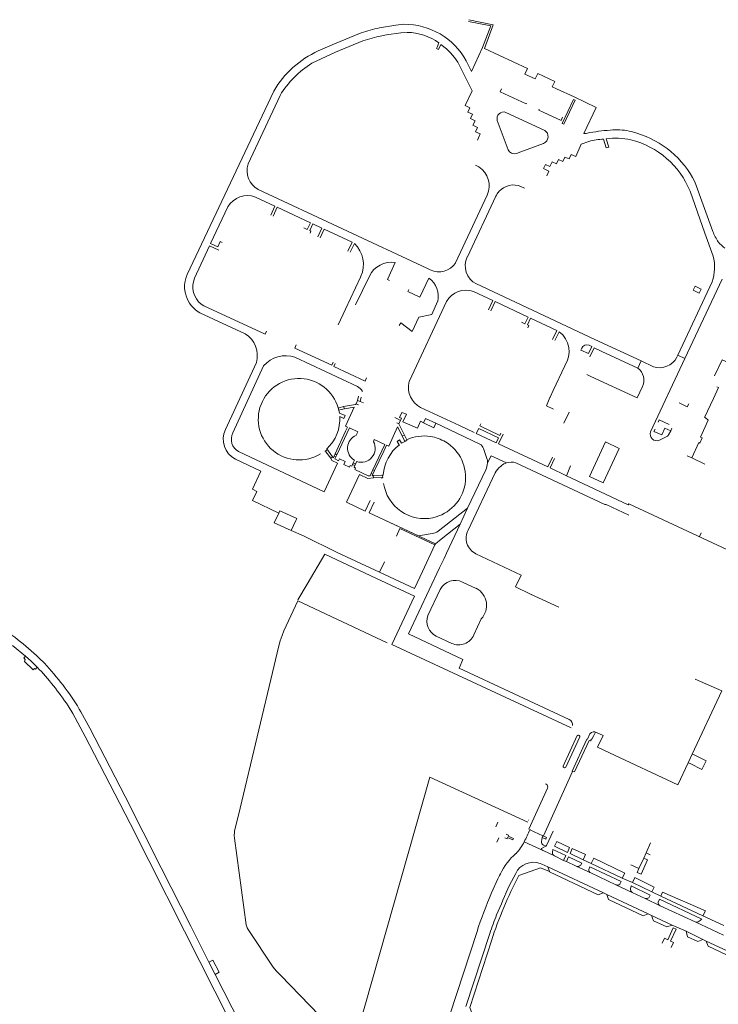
# Model space of a CAD drawing. Extents: x 145000 to 155000, y 457500 to 470000.
# Tile 458 of 548: x 152140 to 152505, y 464747 to 465262. Entities that reach past the tile are written whole.
import ezdxf

# ---------------------------------------------------------------- set-up
doc = ezdxf.new("R2010")
doc.units = 0
doc.header["$LTSCALE"] = 0.2
doc.header["$MEASUREMENT"] = 0
doc.layers.add('kant verharding', color=252, linetype='Continuous', lineweight=0)

msp = doc.modelspace()

# ---------------------------------------------------------------- linework, layer by layer
at = {"layer": 'kant verharding', "lineweight": 0}
for p, q in [((152339.54, 465254.9), (152342.83, 465255.13)), ((152420.92, 465225.7), (152430.16, 465221.38)), ((152227.85, 465128.72), (152273.06, 465224.49)), ((152259.65, 465186.38), (152276.37, 465222.22)), ((152409.92, 465206.17), (152394.42, 465213.35)), ((152389.93, 465209.16), (152395.63, 465193.82)), ((152414.76, 465203.93), (152409.92, 465206.17)), ((152424.74, 465207.17), (152423.88, 465207.52)), ((152380.06, 465199.98), (152379.55, 465198.82)), ((152436.32, 465202.32), (152438.37, 465202.8)), ((152460.09, 465203.27), (152462.88, 465202.41)), ((152402.17, 465192.71), (152414.16, 465197.16)), ((152437.84, 465198.21), (152433.73, 465196.69)), ((152400, 465191.9), (152402.17, 465192.71)), ((152380.32, 465184.91), (152378.6, 465185.74)), ((152404.16, 465173.78), (152402.33, 465174.6)), ((152493.27, 465176.99), (152502.58, 465151.09)), ((152384.69, 465170.12), (152368.14, 465134.66)), ((152389.25, 465169.53), (152374.29, 465137.86)), ((152498.36, 465150.17), (152490.69, 465172.18)), ((152502.84, 465138.24), (152498.36, 465150.17)), ((152315.22, 465144.76), (152313.07, 465140.4)), ((152318.37, 465127.33), (152310.64, 465110.6)), ((152323.06, 465127.85), (152315.91, 465112.82)), ((152318.37, 465127.33), (152318.57, 465127.72)), ((152354.17, 465126.73), (152349.5, 465116.77)), ((152379.02, 465123.7), (152440.98, 465094.77)), ((152484.33, 465086.54), (152502.23, 465124.86)), ((152507.55, 465126.22), (152488.06, 465084.74)), ((152344.05, 465073.06), (152363.45, 465114.56)), ((152258.08, 465097.67), (152234.39, 465108.7)), ((152310.64, 465110.6), (152306.8, 465102.4)), ((152420.05, 465094.1), (152422.3, 465098.78)), ((152440.98, 465094.77), (152465.17, 465083.47)), ((152463.4, 465079.67), (152444.65, 465088.46)), ((152484.33, 465086.54), (152483.83, 465085.47)), ((152488.06, 465084.74), (152484.33, 465086.54)), ((152247.86, 465047.64), (152264.01, 465082.68)), ((152267.78, 465080.93), (152251.77, 465045.93)), ((152316.81, 465070.14), (152284.18, 465085.5)), ((152425.17, 465081.01), (152419.11, 465068)), ((152425.23, 465081.15), (152425.17, 465081.01)), ((152465.17, 465083.47), (152463.4, 465079.67)), ((152471.6, 465080.43), (152465.17, 465083.47)), ((152470.09, 465046.42), (152488.06, 465084.74)), ((152438.92, 465075.34), (152436.7, 465076.36)), ((152419.11, 465068), (152417.5, 465064.52)), ((152316.4, 465061.46), (152316.13, 465061.06)), ((152316.13, 465061.06), (152317.39, 465060.55)), ((152316.94, 465062.91), (152316.4, 465061.46)), ((152317.36, 465065.03), (152316.94, 465062.91)), ((152316.94, 465062.91), (152318.27, 465062.38)), ((152318.27, 465062.38), (152318.72, 465064.62)), ((152319.95, 465061.53), (152318.27, 465062.38)), ((152417.5, 465064.52), (152417.47, 465064.46)), ((152485.02, 465061.53), (152489.28, 465059.55)), ((152489.28, 465059.55), (152489.98, 465061.06)), ((152306.78, 465058.95), (152307.24, 465059.07)), ((152307.14, 465057.7), (152306.78, 465058.95)), ((152307.64, 465057.95), (152307.14, 465057.7)), ((152307.24, 465059.07), (152309.64, 465059.65)), ((152307.64, 465057.95), (152310.04, 465058.52)), ((152309.64, 465059.65), (152310.04, 465058.52)), ((152370.17, 465049.73), (152349.79, 465059.25)), ((152427.46, 465056.66), (152424.8, 465051.05)), ((152336.39, 465053.89), (152338.12, 465053.03)), ((152338.48, 465050.64), (152337.38, 465051.21)), ((152339.31, 465052.41), (152338.12, 465053.03)), ((152338.48, 465050.64), (152338.7, 465051.21)), ((152341.42, 465044.77), (152338.48, 465050.64)), ((152338.7, 465051.21), (152339.31, 465052.41)), ((152364.81, 465047.65), (152357.88, 465050.91)), ((152305.2, 465034.94), (152310.68, 465046.8)), ((152380.88, 465040.09), (152364.81, 465047.65)), ((152377.78, 465046.18), (152370.17, 465049.73)), ((152378.98, 465045.59), (152389.32, 465040.74)), ((152392.98, 465045.23), (152390.6, 465040.15)), ((152480.68, 465046.98), (152479.51, 465044.86)), ((152480.68, 465046.98), (152481.25, 465048.3)), ((152341.42, 465044.77), (152340.29, 465044.3)), ((152341.63, 465041.49), (152340.29, 465044.3)), ((152342.44, 465042.61), (152341.42, 465044.77)), ((152342.63, 465042.34), (152342.44, 465042.61)), ((152416.29, 465028.14), (152390.6, 465040.15)), ((152478.19, 465043.78), (152474.73, 465042.14)), ((152254.66, 465036.15), (152299.47, 465015.15)), ((152299.81, 465036.28), (152300.07, 465036.42)), ((152301.1, 465037.2), (152300.07, 465036.42)), ((152300.07, 465036.42), (152300.4, 465036.04)), ((152300.4, 465036.04), (152302.89, 465032.63)), ((152301.1, 465037.2), (152300.85, 465037.58)), ((152301.39, 465036.85), (152301.1, 465037.2)), ((152303.86, 465033.38), (152301.39, 465036.85)), ((152305.2, 465034.94), (152304.63, 465033.78)), ((152306.1, 465034.49), (152305.2, 465034.94)), ((152330.61, 465036.4), (152325.74, 465026.3)), ((152384.69, 465032.07), (152382.67, 465037.72)), ((152299.47, 465015.15), (152306.48, 465030.13)), ((152303.86, 465033.38), (152302.89, 465032.63)), ((152304.63, 465033.78), (152305.51, 465033.39)), ((152305.51, 465033.39), (152306.1, 465034.49)), ((152307.51, 465032.43), (152310.44, 465031.04)), ((152314.3, 465029.43), (152314.69, 465030.33)), ((152314.69, 465030.33), (152315.26, 465031.62)), ((152314.69, 465030.33), (152315.86, 465029.74)), ((152315.55, 465028.91), (152315.86, 465029.74)), ((152316.51, 465030.98), (152315.86, 465029.74)), ((152418.74, 465033.17), (152416.29, 465028.14)), ((152419.91, 465032.61), (152417.51, 465027.61)), ((152498.46, 465029.57), (152491.55, 465032.88)), ((152314.3, 465029.43), (152315.55, 465028.91)), ((152324.89, 465026.63), (152324.05, 465024.78)), ((152324.05, 465024.78), (152324.87, 465024.37)), ((152325.74, 465026.3), (152324.87, 465024.37)), ((152324.89, 465026.63), (152325.74, 465026.3)), ((152374.36, 465006.6), (152383.89, 465026.61)), ((152388.77, 465024.99), (152374.67, 464995.16)), ((152426.16, 465023.53), (152417.51, 465027.61)), ((152426.16, 465023.53), (152428.26, 465028.68)), ((152325.12, 465023.59), (152329.4, 465023.85)), ((152325.12, 465023.59), (152325.2, 465022.35)), ((152325.2, 465022.35), (152329.54, 465022.6)), ((152329.4, 465023.85), (152329.95, 465023.74)), ((152329.54, 465022.6), (152329.63, 465022.11)), ((152329.95, 465023.74), (152330.37, 465024)), ((152322.95, 465004.14), (152325.52, 465009.66)), ((152357.56, 464988), (152322.95, 465004.14)), ((152359.09, 464994.61), (152374.36, 465006.6)), ((152370.46, 464998.18), (152374.36, 465006.6)), ((152360.59, 464990.39), (152370.46, 464998.18)), ((152370.46, 464998.18), (152363.42, 464983.1)), ((152496.46, 464993.66), (152495.72, 464991.81)), ((152357.56, 464988), (152360.59, 464990.39)), ((152350.81, 464973.55), (152357.33, 464987.49)), ((152357.56, 464988), (152357.33, 464987.49)), ((152330.92, 464978.52), (152328.43, 464973.14)), ((152359.82, 464975.44), (152362.14, 464980.38)), ((152363.42, 464983.1), (152362.14, 464980.38)), ((152328.43, 464973.14), (152333.63, 464970.74)), ((152378.95, 464964.66), (152371.81, 464968)), ((152290.52, 464966.83), (152285.75, 464958.76)), ((152360.09, 464964.16), (152353.63, 464950.5)), ((152407.31, 464961.75), (152422.06, 464954.89)), ((152407.31, 464961.75), (152407.8, 464961.56)), ((152377.69, 464940.38), (152381.58, 464948.75)), ((152358.06, 464939.78), (152366.16, 464935.97)), ((152143.36, 464929.3), (152136.6, 464934.85)), ((152153.2, 464925.63), (152150.47, 464928.29)), ((152255.52, 464849.96), (152273.36, 464924.48)), ((152424.38, 464871.88), (152431.72, 464887.81)), ((152433.05, 464887.22), (152425.7, 464871.31)), ((152432.31, 464888.06), (152432.8, 464887.81)), ((152438.3, 464888.63), (152437.06, 464885.88)), ((152438.45, 464888.81), (152438.3, 464888.63)), ((152491.81, 464878.09), (152489.73, 464873.59)), ((152492.9, 464877.69), (152499.05, 464874.69)), ((152425.11, 464871.03), (152424.61, 464871.31)), ((152496.91, 464870.07), (152490.72, 464873.13)), ((152499.05, 464874.69), (152496.91, 464870.07)), ((152405.92, 464842.58), (152354.73, 464866.01)), ((152406.36, 464838.94), (152416.16, 464860.41)), ((152415.53, 464862.44), (152415.2, 464862.63)), ((152389.11, 464840.18), (152390.18, 464842.52)), ((152406.21, 464843.65), (152406.38, 464843.56)), ((152390.73, 464834.4), (152389.66, 464832.05)), ((152407.18, 464838.92), (152407.02, 464838.6)), ((152407.02, 464838.6), (152413.74, 464835.41)), ((152413.12, 464832.53), (152413.46, 464834.52)), ((152413.74, 464835.41), (152413.46, 464834.52)), ((152415.62, 464834.49), (152413.74, 464835.41)), ((152415.65, 464830.37), (152419.13, 464837.81)), ((152414.22, 464827.55), (152404.02, 464832.31)), ((152415.25, 464829.97), (152412.99, 464828.75)), ((152470.09, 464831.71), (152467.7, 464826.49)), ((152414.22, 464827.55), (152419.89, 464824.93)), ((152424.61, 464822.63), (152419.89, 464824.93)), ((152466.47, 464823.81), (152463.98, 464818.39)), ((152467.7, 464826.49), (152466.47, 464823.81)), ((152467.7, 464826.49), (152469.79, 464825.53)), ((152417.24, 464816.74), (152416.39, 464819.25)), ((152416.39, 464819.25), (152445.39, 464805.61)), ((152424.61, 464822.63), (152426.05, 464821.99)), ((152431.2, 464819.54), (152426.05, 464821.99)), ((152431.2, 464819.54), (152438.79, 464816.07)), ((152433.39, 464820), (152434.12, 464821.23)), ((152434.86, 464822.84), (152439.01, 464820.97)), ((152437.78, 464817.89), (152438.35, 464819.32)), ((152438.35, 464819.32), (152454.72, 464811.63)), ((152455.29, 464813.3), (152439.01, 464820.97)), ((152463.98, 464818.39), (152459.71, 464820.35)), ((152399.55, 464815.74), (152396.36, 464809.6)), ((152451.91, 464809.91), (152438.79, 464816.07)), ((152451.91, 464809.91), (152460.49, 464805.79)), ((152455.29, 464813.3), (152460.58, 464810.99)), ((152459.55, 464807.8), (152459.85, 464809.23)), ((152459.85, 464809.23), (152469.78, 464804.52)), ((152470.67, 464806.18), (152460.58, 464810.99)), ((152471.96, 464808.7), (152470.67, 464806.18)), ((152447.15, 464804.77), (152445.39, 464805.61)), ((152447.15, 464804.77), (152468.87, 464794.67)), ((152467.3, 464802.77), (152460.49, 464805.79)), ((152469.14, 464803.06), (152469.78, 464804.52)), ((152470.67, 464806.18), (152475.38, 464803.93)), ((152497.4, 464793.62), (152475.38, 464803.93)), ((152467.3, 464802.77), (152475.05, 464798.95)), ((152474.01, 464800.83), (152474.69, 464802.3)), ((152474.69, 464802.3), (152496.82, 464791.98)), ((152493.31, 464790.46), (152475.05, 464798.95)), ((152470.59, 464793.78), (152468.87, 464794.67)), ((152470.59, 464793.78), (152481.32, 464788.79)), ((152498.73, 464796.28), (152497.4, 464793.62)), ((152497.4, 464793.62), (152508.42, 464788.53)), ((152488.61, 464785.69), (152481.32, 464788.79)), ((152493.31, 464790.46), (152508.16, 464783.46)), ((152386.04, 464784.35), (152373.58, 464746.31)), ((152481.96, 464787.4), (152483.46, 464786.69)), ((152488.61, 464785.69), (152497.43, 464781.22)), ((152499.15, 464780.42), (152497.43, 464781.22)), ((152499.15, 464780.42), (152524.62, 464768.53)), ((152239.2, 464769.46), (152242.45, 464763.05))]:
    msp.add_line(p, q, dxfattribs=at)
at = {"layer": 'kant verharding', "lineweight": 0, "flags": 128}
for points in [[(152420.92, 465225.7), (152418.68, 465226.74), (152419.98, 465229.44), (152411.09, 465233.61), (152409.77, 465230.86), (152404.41, 465233.34), (152405.7, 465236.18), (152383.19, 465246.76), (152387.8, 465259.1), (152375.08, 465261.75)], [(152328.45, 465257.43), (152336.98, 465258.86), (152341.08, 465259.37)], [(152373.72, 465240.26), (152376.49, 465234.62), (152382.26, 465247.22), (152386.49, 465258.46), (152374.86, 465260.73)], [(152293.05, 465239.01), (152305.32, 465244.75), (152319.73, 465250.68)], [(152296.38, 465245.44), (152304.87, 465249.21), (152318.77, 465254.84)], [(152359.44, 465249.59), (152359.29, 465249.32), (152358.69, 465247.78), (152358.15, 465246.76), (152359.27, 465246.18), (152360.41, 465248.75), (152363.36, 465246.49)], [(152370.79, 465236.81), (152376.77, 465224.54), (152373.1, 465216.95), (152375.51, 465215.77), (152374.49, 465213.49), (152376.96, 465212.39), (152375.91, 465210.16), (152378.31, 465208.95), (152377.17, 465206.64), (152379.65, 465205.48), (152378.55, 465203.15), (152381.05, 465202.08), (152380.06, 465199.98)], [(152405.22, 465218.07), (152405.01, 465217.72), (152391.43, 465224.09), (152392.13, 465225.64)], [(152423.88, 465207.52), (152429.74, 465220.05), (152430.64, 465219.67), (152424.74, 465207.17)], [(152430.16, 465221.38), (152441.7, 465215.91), (152435.14, 465202.35)], [(152413.95, 465213.42), (152411.61, 465214.49), (152411.82, 465214.95)], [(152424.01, 465210.77), (152423.25, 465209.17), (152413.95, 465213.42)], [(152446.88, 465199.55), (152448.23, 465195.11), (152446.9, 465194.77), (152445.51, 465199.36)], [(152433.73, 465196.69), (152430.96, 465190.29), (152428.59, 465191.32), (152427.55, 465188.99), (152425.28, 465190.02), (152424.17, 465187.7), (152421.91, 465188.73), (152420.88, 465186.51), (152418.6, 465187.52), (152417.48, 465185.12), (152415.17, 465186.12), (152414.15, 465183.98)], [(152414.15, 465183.98), (152416.96, 465182.63), (152415.9, 465180.25)], [(152263.54, 465169.1), (152273.66, 465164.36), (152271.53, 465159.57)], [(152354.94, 465131.11), (152353.09, 465131.95), (152264.91, 465173.08)], [(152249.11, 465164.01), (152240.12, 465144.87), (152243.81, 465143.15), (152245.12, 465145.82), (152246.2, 465145.34)], [(152288.9, 465152.99), (152290.63, 465152.16), (152292.29, 465155.71), (152274.91, 465163.76), (152272.76, 465159.06)], [(152296.2, 465148.24), (152298.22, 465152.9), (152293.56, 465155.2), (152291.91, 465151.61), (152292.54, 465151.34), (152292.08, 465150.19)], [(152311.9, 465140.92), (152314.11, 465145.56), (152299.51, 465152.34), (152297.3, 465147.75)], [(152231.67, 465126.7), (152239.57, 465143.66), (152244.36, 465141.38)], [(152333.62, 465125.52), (152332.48, 465126.01), (152336.6, 465134.88)], [(152493.32, 465122.53), (152492.27, 465120.43), (152495.45, 465118.85), (152496.54, 465120.96), (152493.32, 465122.53)], [(152349.5, 465116.77), (152343.11, 465119.76), (152343.63, 465120.85)], [(152377.55, 465119.71), (152387.64, 465115.03), (152385.33, 465110.28)], [(152235.17, 465113.09), (152236.57, 465112.35), (152268.61, 465097.46), (152269.24, 465099.07)], [(152345.49, 465098.84), (152348.97, 465106.39), (152355.72, 465107.77), (152358.77, 465114.49)], [(152402.66, 465103.67), (152404.42, 465102.89), (152406.07, 465106.4), (152388.77, 465114.49), (152386.64, 465109.71)], [(152345.49, 465098.84), (152339.44, 465103.47), (152338.74, 465101.99)], [(152418.88, 465094.64), (152421.08, 465099.4), (152407.36, 465105.86), (152405.66, 465102.3), (152406.44, 465101.95), (152405.96, 465100.72)], [(152304.13, 465082.77), (152303.4, 465081.21), (152284.07, 465090.2), (152284.85, 465091.83)], [(152437.93, 465091.78), (152439.3, 465090.97), (152437.63, 465087.38), (152433.69, 465089.09), (152434.1, 465090.09)], [(152438.3, 465085.57), (152440.55, 465090.38), (152444.65, 465088.46)], [(152321.62, 465074.62), (152320.86, 465072.99), (152304.52, 465080.56), (152305.28, 465082.22)], [(152503.53, 465075.65), (152507.55, 465084.07), (152509.39, 465083.28)], [(152465.82, 465070.19), (152463.07, 465064.26), (152438.92, 465075.34)], [(152498.31, 465053.99), (152503.02, 465063.94), (152505.53, 465069.56), (152504.71, 465069.98)], [(152316.13, 465061.06), (152315.9, 465060.75), (152309.64, 465059.65)], [(152417.47, 465064.46), (152415.6, 465060.08), (152419.34, 465058.36)], [(152307.6, 465054.52), (152309.81, 465053.49), (152310.36, 465054.92), (152307.43, 465056.24), (152307.14, 465057.7)], [(152310.04, 465058.52), (152315.19, 465059.31), (152310.63, 465049.46), (152311.69, 465048.9), (152310.68, 465046.8)], [(152340.62, 465051.65), (152342.4, 465055.61), (152340.03, 465056.6), (152338.83, 465054.03), (152339.8, 465053.54), (152339.31, 465052.41)], [(152340.62, 465051.65), (152348.16, 465048.31), (152349.83, 465051.96), (152351.36, 465051.14)], [(152357.88, 465050.91), (152352.42, 465053.51), (152351.36, 465051.14)], [(152357.88, 465050.91), (152356.78, 465048.64), (152351.36, 465051.14)], [(152381.38, 465050.66), (152380.83, 465049.52), (152391.23, 465044.52), (152391.82, 465045.72)], [(152479.82, 465050.24), (152474.56, 465052.71), (152473.98, 465051.53)], [(152498.56, 465053.88), (152500.25, 465052.63), (152496.2, 465043.67), (152497.08, 465043.28), (152495.84, 465040.63), (152495.27, 465040.88), (152491.55, 465032.88), (152489.23, 465033.94)], [(152316.2, 465044.64), (152317.02, 465046.47), (152312.67, 465048.47), (152306.1, 465034.49)], [(152340.29, 465044.3), (152337.86, 465049.03), (152333.27, 465038.98), (152332.07, 465039.45), (152330.61, 465036.4)], [(152389.32, 465040.74), (152390.59, 465043.33), (152380.25, 465048.27), (152378.98, 465045.59)], [(152472.39, 465047.83), (152471.8, 465046.72), (152475.88, 465044.82), (152477.59, 465048.43), (152480.68, 465046.98)], [(152324.89, 465026.63), (152331.11, 465039.87), (152325.64, 465042.41), (152325.28, 465041.32)], [(152338.73, 465039.66), (152337.57, 465041.45), (152338.82, 465042.29), (152339.95, 465040.57), (152341.63, 465041.49)], [(152342.63, 465042.34), (152342.73, 465042.09), (152341.63, 465041.49)], [(152446.48, 465041.3), (152438.2, 465023.15), (152445.31, 465019.74), (152453.7, 465037.81), (152446.48, 465041.3)], [(152253.07, 465032.18), (152266.41, 465025.98), (152262.03, 465016.48), (152264.17, 465015.38), (152261.98, 465010.63), (152275.73, 465004.06)], [(152302.89, 465032.63), (152303.45, 465031.56), (152306.48, 465030.13)], [(152304.63, 465033.78), (152304.25, 465032.86), (152303.86, 465033.38)], [(152305.51, 465033.39), (152305.07, 465032.28), (152306.99, 465031.33), (152307.51, 465032.43)], [(152314.3, 465029.43), (152313.97, 465028.53), (152312.96, 465028.95), (152312.65, 465028.07), (152309.69, 465029.42), (152310.44, 465031.04)], [(152394.74, 465030.19), (152386.77, 465033.94), (152384.83, 465030.25)], [(152458.69, 465003), (152446.77, 465008.56), (152446.2, 465008.43), (152399.69, 465030.24)], [(152324.05, 465024.78), (152323.48, 465023.5), (152322.45, 465023.44), (152315.43, 465026.74), (152315.88, 465027.56), (152315.12, 465027.95), (152315.55, 465028.91)], [(152324.87, 465024.37), (152324.5, 465023.56), (152325.12, 465023.59)], [(152392.07, 465028.82), (152391.83, 465028.27), (152391.56, 465028.36)], [(152325.2, 465022.35), (152322.22, 465022.15), (152317.91, 465024.1), (152311.17, 465009.65), (152320.92, 465005.1), (152323.52, 465010.62)], [(152329.54, 465022.6), (152330.05, 465022.65), (152329.95, 465023.74)], [(152515.18, 464982.5), (152458.65, 465008.91), (152458.36, 465008.32), (152426.16, 465023.53)], [(152282.24, 464994.89), (152273.38, 464998.86), (152275.73, 465004.06)], [(152282.24, 464994.89), (152284.65, 465000.16), (152285.11, 465001.12), (152276.24, 465005.2), (152275.73, 465004.06)], [(152322.95, 465004.14), (152348.68, 464992.15), (152355.89, 464993.29)], [(152328.43, 464973.14), (152306.22, 464983.41), (152288.57, 464992.09), (152282.24, 464994.89)], [(152357.33, 464987.49), (152339.05, 464995.92), (152337.2, 464992.03)], [(152326.74, 464969.9), (152299.79, 464982.53), (152290.52, 464966.83)], [(152378.8, 464982.75), (152402.44, 464971.66), (152399.38, 464965.44), (152407.31, 464961.75)], [(152333.63, 464970.74), (152346.67, 464964.71), (152350.81, 464973.55)], [(152427.56, 464896.13), (152369.98, 464922.94), (152371.98, 464927.5), (152343.56, 464940.91), (152359.82, 464975.44)], [(152428.54, 464891.8), (152334.87, 464935.29), (152346.7, 464960.56), (152326.74, 464969.9)], [(152273.36, 464924.48), (152275.61, 464933.92), (152276.47, 464937.32), (152277.44, 464940.09), (152278.4, 464942.58), (152285.63, 464958.13), (152332.45, 464936.24)], [(152143.36, 464929.3), (152142.43, 464928.34), (152143.2, 464927.54), (152142.81, 464926.58), (152147.39, 464922.2), (152148.09, 464922.87), (152148.57, 464922.54), (152149.43, 464923.56)], [(152149.43, 464923.56), (152146.37, 464926.6), (152143.36, 464929.3)], [(152492.9, 464877.69), (152491.81, 464878.09), (152507.3, 464911.09), (152493.36, 464917.31)], [(152250.28, 464738.49), (152226.41, 464785.66), (152207.86, 464822.54), (152198.01, 464841.95), (152179.45, 464877.85), (152174.6, 464887.3), (152168.14, 464899.27), (152165.59, 464903.34)], [(152239.2, 464769.46), (152229.76, 464788.17), (152214.32, 464818.68), (152195.42, 464855.98), (152176.89, 464891.72), (152172.31, 464900.16), (152171.45, 464901.66)], [(152414.05, 464835.5), (152429.34, 464869.09), (152429.05, 464869.22), (152436.52, 464885.62)], [(152437.91, 464885.29), (152438.63, 464884.97), (152439.17, 464885.91), (152439.42, 464885.88), (152440.45, 464887.87), (152441.36, 464889.64)], [(152490.72, 464873.13), (152489.73, 464873.59), (152484.31, 464862.06), (152448.55, 464878.75), (152442.41, 464881.66), (152445.27, 464887.81), (152441.81, 464889.47)], [(152437.91, 464885.29), (152430.38, 464868.78), (152429.34, 464869.09)], [(152354.73, 464866.01), (152316.97, 464733.49), (152301.86, 464738.99), (152299.79, 464739.84), (152298.36, 464740.6), (152297.08, 464741.6), (152276.54, 464762.61), (152274.36, 464764.99), (152272.87, 464766.85), (152259.72, 464786.52), (152259.21, 464787.41), (152258.79, 464788.42), (152258.68, 464788.97), (152252.52, 464834.13), (152252.44, 464835.56), (152252.53, 464837.1), (152252.63, 464837.89), (152255.52, 464849.96)], [(152394.59, 464836.25), (152395.79, 464835.74), (152395.57, 464835.23), (152398.33, 464834.05), (152398.05, 464833.4), (152395.3, 464834.59), (152395.02, 464833.94), (152393.82, 464834.46)], [(152413.46, 464834.52), (152415.25, 464833.69), (152415.62, 464834.49)], [(152415.25, 464829.97), (152415.05, 464830.12), (152414.08, 464830.58)], [(152427.76, 464829.38), (152426.56, 464826.8), (152419.9, 464829.99), (152421.06, 464832.44), (152427.76, 464829.38)], [(152418.87, 464826.88), (152419.03, 464828.22), (152425.75, 464825.11), (152424.61, 464822.63)], [(152426.05, 464821.99), (152427.14, 464824.39), (152434.12, 464821.23)], [(152434.86, 464822.84), (152428, 464826.28), (152429.13, 464828.77)], [(152429.13, 464828.77), (152436.08, 464825.71), (152434.86, 464822.84)], [(152466.47, 464823.81), (152468.53, 464822.86), (152465.09, 464815.38), (152463.03, 464816.33), (152463.98, 464818.39)], [(152401.15, 464814.65), (152412.51, 464818.72), (152417.24, 464816.74)], [(152416.39, 464819.25), (152413.29, 464820.58), (152412.36, 464821.01)], [(152439.01, 464820.97), (152440.39, 464823.72), (152456.55, 464815.97), (152455.29, 464813.3)], [(152391.55, 464815.55), (152391.1, 464814.7), (152390.24, 464812.9), (152386.96, 464805.58)], [(152445.39, 464805.61), (152442.69, 464804.66), (152417.29, 464816.61), (152417.24, 464816.74)], [(152460.58, 464810.99), (152461.83, 464813.62), (152471.96, 464808.7)], [(152453.45, 464809.82), (152453.93, 464810.11), (152454.72, 464811.63)], [(152468.87, 464794.67), (152466.16, 464793.67), (152448.12, 464802.09), (152447.15, 464804.77)], [(152475.38, 464803.93), (152476.38, 464806.08), (152498.73, 464796.28)], [(152481.32, 464788.79), (152478.64, 464787.81), (152471.52, 464791.11), (152470.59, 464793.78)], [(152379.36, 464785.48), (152329.33, 464632.52), (152266.93, 464441.77)], [(152481.96, 464787.4), (152479.04, 464781.09), (152477.35, 464781.97), (152476.12, 464779.32)], [(152480.9, 464777.09), (152482.06, 464779.71), (152480.55, 464780.41), (152483.46, 464786.69)], [(152497.43, 464781.22), (152494.79, 464780.29), (152489.44, 464782.67), (152488.61, 464785.69)], [(152392.33, 464732.84), (152387.67, 464734.25), (152378.73, 464737.18), (152375.63, 464745.72), (152386.88, 464780.66)], [(152524.62, 464768.53), (152521.88, 464767.51), (152500.16, 464777.71), (152499.15, 464780.42)], [(152239.2, 464769.46), (152241.34, 464770.55), (152244.58, 464764.17), (152242.45, 464763.05)], [(152242.45, 464763.05), (152255.81, 464736.67), (152261.23, 464725.53)]]:
    msp.add_lwpolyline(points, dxfattribs=at)
at = {"layer": 'kant verharding', "lineweight": 0}
for centre, radius, start, end in [((152343.13, 465183.31), 75.57, 101.2066, 108.8102), ((152341.3, 465222.3), 37.06, 28.9765, 90.3342), ((152349.69, 465158.73), 96.71, 96.0281, 108.0488), ((152342.39, 465226.12), 29.01, 54.0057, 89.1306), ((152342.37, 465222.69), 31.74, 26.4322, 48.5979), ((152318.23, 465197.66), 52.54, 114.57, 149.286), ((152320.87, 465194.72), 52.31, 122.1333, 148.2844), ((152393.26, 465210.09), 3.46, 70.4238, 195.6418), ((152412.64, 465200.71), 3.86, 293.237, 56.7571), ((152435.83, 465205.79), 3.51, 258.6547, 277.93), ((152446.7, 465165.23), 34.15, 91.9963, 105.039), ((152458.58, 465079.56), 124.88, 93.7512, 99.3115), ((152451.73, 465162.3), 37.57, 77.6143, 97.417), ((152452.52, 465174.38), 29.87, 75.3071, 94.0524), ((152448.71, 465154.59), 49.87, 26.6869, 73.4916), ((152448.97, 465155.32), 45, 22.0066, 76.0903), ((152398.88, 465195.29), 3.56, 204.3584, 288.2561), ((152270.59, 465183.02), 11.45, 162.9364, 240.238), ((152373.84, 465174.96), 11.87, 335.9667, 56.9106), ((152398.35, 465165.46), 9.97, 66.4594, 139.6036), ((152259.35, 465158.01), 11.86, 69.2913, 149.625), ((152398.3, 465165.48), 9.92, 139.5482, 155.8897), ((152536.1, 465165.54), 36.5, 203.3163, 212.981), ((152305.49, 465134), 14.51, 334.3528, 47.8517), ((152516.16, 465153.68), 13.35, 216.8752, 237.3011), ((152383.84, 465133.19), 10.64, 153.9025, 243.0572), ((152480.38, 465132.56), 23.17, 340.6119, 14.1989), ((152334.67, 465122.04), 12.98, 81.4514, 153.3895), ((152359.48, 465140.53), 10.46, 244.2742, 325.8285), ((152242.24, 465122.34), 15.74, 156.1125, 240.0724), ((152242.71, 465122.28), 11.89, 158.1786, 230.6767), ((152347.51, 465117.24), 11.6, 346.3001, 54.9413), ((152373.5, 465108.91), 11.53, 69.4319, 150.6732), ((152251.37, 465086.35), 13.15, 343.8013, 59.3606), ((152414.62, 465088.44), 12.88, 325.5049, 53.3986), ((152436.9, 465088.92), 3.04, 70.1254, 157.3445), ((152279.45, 465070.78), 15.46, 72.1879, 138.9732), ((152474.75, 465090.15), 10.21, 252.0383, 332.7662), ((152458.84, 465073.46), 7.71, 334.9261, 53.7227), ((152286.32, 465053.06), 21.29, 16.0521, 301.7261), ((152355.25, 465069.64), 11.73, 167.6059, 242.3059), ((152345.43, 465072.16), 1.65, 146.8426, 180.0969), ((152313.29, 465063.68), 7.35, 31.8646, 61.3603), ((152286.36, 465053.17), 21.28, 312.8905, 3.6292), ((152258.41, 465042.59), 11.7, 154.4001, 242.8076), ((152258.33, 465042.55), 7.38, 152.7344, 240.2013), ((152473.29, 465045.23), 3.41, 159.6901, 294.8059), ((152318.91, 465037.9), 7.26, 111.9135, 239.8158), ((152318.87, 465037.87), 7.28, 251.0508, 28.3058), ((152351.66, 465022.6), 21.71, 81.0986, 114.5705), ((152351.67, 465022.66), 21.64, 58.9065, 81.1096), ((152351.82, 465022.69), 21.54, 282.0437, 59.22), ((152378.22, 465036.2), 4.71, 18.8397, 55.6557), ((152473.8, 465050.5), 8.03, 303.0728, 315.3225), ((152351.77, 465022.63), 21.44, 127.4238, 176.3249), ((152375.34, 465030.74), 9.5, 334.2294, 357.0018), ((152379.56, 465030.77), 5.3, 354.2742, 14.1824), ((152395.79, 465024.86), 5.44, 101.1945, 133.2173), ((152397.28, 465023.32), 7.33, 70.7598, 110.2583), ((152398.26, 465020), 10.72, 128.7213, 152.2875), ((152351.82, 465022.69), 21.54, 188.4172, 282.0443), ((152354.25, 465001.8), 8.67, 280.9257, 303.1422), ((152357.57, 464996.79), 2.65, 302.2485, 304.8694), ((152382.69, 464990.93), 9.06, 152.1747, 244.601), ((152367.98, 464959.88), 8.98, 64.7716, 151.5107), ((152374.2, 464955.75), 10.17, 316.5101, 61.9327), ((152361.95, 464947.66), 8.79, 161.1743, 243.7311), ((152038.44, 464809.46), 163.32, 46.686, 57.1173), ((152369.75, 464943.85), 8.66, 245.4912, 336.3706), ((152044.07, 464822.8), 145.78, 33.5346, 43.7242), ((152047.47, 464826.17), 145.15, 31.3365, 43.2528), ((152426.3, 464893.43), 2.97, 353.1634, 65.0192), ((152432.14, 464887.64), 0.457, 68.3923, 157.5353), ((152432.66, 464887.4), 0.43, 334.7429, 71.1846), ((152436.97, 464885.39), 0.502, 79.1559, 152.4361), ((152440.57, 464886.9), 2.86, 64.2919, 137.9606), ((152424.76, 464871.7), 0.422, 155.2431, 248.7059), ((152425.23, 464871.54), 0.524, 256.8784, 333.8974), ((152414.61, 464861.04), 1.67, 337.7827, 56.7002), ((152267.78, 464901.26), 152.69, 333.1555, 335.7723), ((152379.89, 464844.71), 27.13, 316.9796, 332.7962), ((152414.73, 464832.11), 1.66, 165.2997, 246.7198), ((152413.18, 464832.48), 3.25, 309.497, 319.5016), ((152420.48, 464801.81), 32.03, 130.4066, 154.6113), ((152415.04, 464829.63), 2.24, 203.2931, 248.4972), ((152420.64, 464826.57), 1.79, 170.0827, 245.636), ((152408.85, 464811.34), 10.29, 70.0441, 154.6523), ((152431.89, 464821.72), 2.28, 252.5134, 311.1611), ((152593.04, 464714.1), 216.64, 152.3457, 162.108), ((152439.39, 464817.59), 1.64, 169.6082, 248.6454), ((152860.34, 464598.29), 509.84, 155.5137, 157.4134), ((152452.78, 464811.63), 1.93, 243.1435, 290.4887), ((152579.92, 464721.15), 210.62, 156.3663, 162.2145), ((152461.81, 464807.64), 2.26, 175.9476, 234.496), ((152467.96, 464804.6), 1.94, 250.1211, 307.4273), ((152475.84, 464800.62), 1.85, 173.5113, 244.5149), ((152530.32, 464737.11), 151.82, 157.9472, 161.8689), ((152494.06, 464792.22), 1.91, 247.005, 295.761), ((152491.38, 464797.1), 7.47, 297.9279, 316.7138)]:
    msp.add_arc(centre, radius, start, end, dxfattribs=at)

doc.saveas('drawing.dxf')
